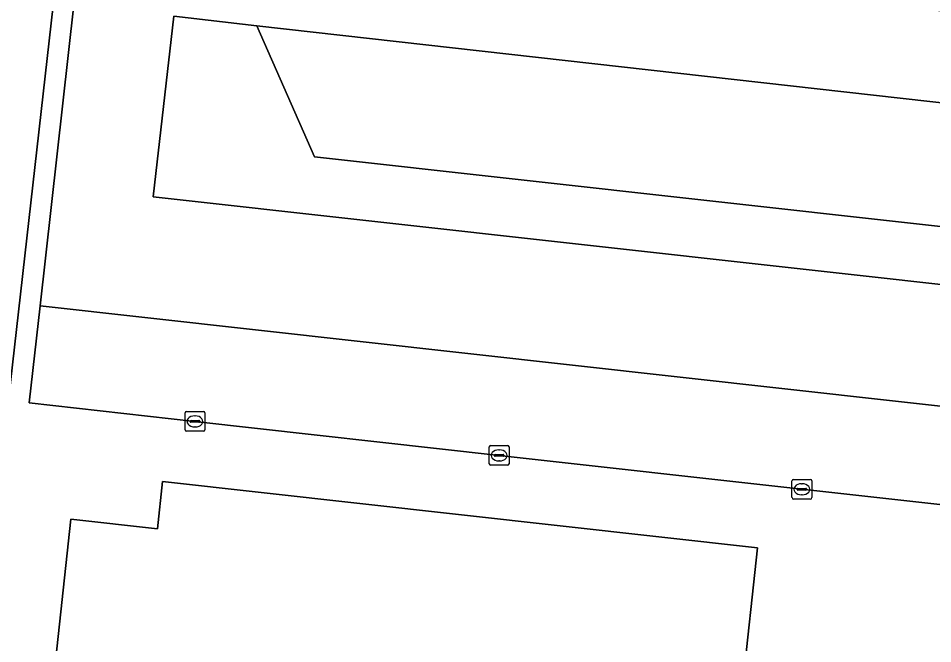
# Model space of a CAD drawing. Extents: x 162082 to 163401, y 388089 to 388636.
# Drawn here: x 162610.54 to 162656.78, y 388312.65 to 388344.28 of the extents above; entities that cross this region are included whole.
import ezdxf

# ---------------------------------------------------------------- set-up
doc = ezdxf.new("R2010")
doc.units = 0
for name, color, linetype in [('IMGEO_Erf', 7, 'Continuous'), ('IMGEO_Groenvoorziening', 7, 'Continuous'), ('IMGEO_Hek', 7, 'Continuous'), ('IMGEO_Kolk', 7, 'Continuous'), ('IMGEO_Pand', 7, 'Continuous'), ('IMGEO_Parkeervlak_open', 7, 'Continuous'), ('IMGEO_Rijbaan_lokaal_open', 7, 'Continuous')]:
    doc.layers.add(name, color=color, linetype=linetype)

msp = doc.modelspace()

# ---------------------------------------------------------------- linework, layer by layer
at = {"layer": 'IMGEO_Erf'}
for points in [[(162714.003, 388278.163), (162719.528, 388326.805), (162696.097, 388329.416), (162625.521, 388337.279), (162622.595, 388343.908), (162618.41, 388344.384), (162617.365, 388335.255), (162682.347, 388328.026), (162681.666, 388321.931), (162681.118, 388317.023), (162665.499, 388318.759), (162650.168, 388320.465), (162634.856, 388322.176), (162619.473, 388323.895), (162611.087, 388324.831), (162611.637, 388329.745), (162614.492, 388355.23), (162613.478, 388355.34), (162612.925, 388350.456), (162602.483, 388258.384)], [(162611.015, 388298.802), (162613.198, 388318.952), (162617.571, 388318.464), (162617.838, 388320.859), (162647.927, 388317.501), (162647.171, 388310.493)]]:
    msp.add_lwpolyline(points, dxfattribs=at)
at = {"layer": 'IMGEO_Groenvoorziening'}
msp.add_lwpolyline([(162612.925, 388350.456), (162613.478, 388355.34), (162601.206, 388356.658), (162601.036, 388350.695), (162604.215, 388350.105), (162605.076, 388349.881), (162606.015, 388349.429), (162606.444, 388349.132), (162607.197, 388348.412), (162607.784, 388347.552), (162608.18, 388346.588), (162608.3, 388346.08), (162608.378, 388345.041), (162603.983, 388301.92), (162599.649, 388301.909), (162599.197, 388286.008), (162594.898, 388250), (162593.656, 388239.599), (162591.012, 388235.568), (162589.738, 388194.638), (162594.952, 388194.486), (162595.615, 388202.972), (162596.208, 388203.054), (162602.483, 388258.384)], close=True, dxfattribs=at)
at = {"layer": 'IMGEO_Hek'}
msp.add_lwpolyline([(162612.925, 388350.456), (162596.208, 388203.054)], dxfattribs=at)
at = {"layer": 'IMGEO_Kolk'}
for p, q in [((162618.972, 388323.469), (162618.972, 388324.321)), ((162619.047, 388324.395), (162619.899, 388324.395)), ((162619.973, 388324.321), (162619.973, 388323.469)), ((162619.231, 388323.889), (162619.231, 388323.901)), ((162619.669, 388323.852), (162619.271, 388323.852)), ((162619.274, 388323.938), (162619.672, 388323.938)), ((162619.46, 388324.175), (162619.485, 388324.175)), ((162619.715, 388323.901), (162619.715, 388323.889)), ((162619.899, 388323.395), (162619.047, 388323.395)), ((162619.483, 388323.615), (162619.458, 388323.615)), ((162634.355, 388321.75), (162634.355, 388322.602)), ((162634.43, 388322.676), (162635.282, 388322.676)), ((162634.843, 388322.456), (162634.868, 388322.456)), ((162635.356, 388322.602), (162635.356, 388321.75)), ((162634.614, 388322.17), (162634.614, 388322.182)), ((162635.052, 388322.133), (162634.654, 388322.133)), ((162634.657, 388322.219), (162635.055, 388322.219)), ((162634.866, 388321.896), (162634.841, 388321.896)), ((162635.098, 388322.182), (162635.098, 388322.17)), ((162635.282, 388321.676), (162634.43, 388321.676)), ((162649.742, 388320.965), (162650.594, 388320.965)), ((162649.667, 388320.039), (162649.667, 388320.891)), ((162649.969, 388320.508), (162650.367, 388320.508)), ((162650.155, 388320.745), (162650.18, 388320.745)), ((162650.668, 388320.891), (162650.668, 388320.039)), ((162649.926, 388320.459), (162649.926, 388320.471)), ((162650.364, 388320.422), (162649.966, 388320.422)), ((162650.178, 388320.185), (162650.153, 388320.185)), ((162650.41, 388320.471), (162650.41, 388320.459)), ((162650.594, 388319.965), (162649.742, 388319.965))]:
    msp.add_line(p, q, dxfattribs=at)
for points in [[(162618.972, 388323.469), (162618.972, 388324.321)], [(162619.047, 388324.395), (162619.899, 388324.395)], [(162619.973, 388324.321), (162619.973, 388323.469)], [(162619.899, 388323.395), (162619.047, 388323.395)], [(162634.355, 388321.75), (162634.355, 388322.602)], [(162634.43, 388322.676), (162635.282, 388322.676)], [(162635.356, 388322.602), (162635.356, 388321.75)], [(162635.282, 388321.676), (162634.43, 388321.676)], [(162649.742, 388320.965), (162650.594, 388320.965)], [(162649.667, 388320.039), (162649.667, 388320.891)], [(162650.668, 388320.891), (162650.668, 388320.039)], [(162650.594, 388319.965), (162649.742, 388319.965)]]:
    msp.add_lwpolyline(points, dxfattribs=at)
for centre, radius, start, end in [((162619.049, 388324.319), 0.0765, 91.552, 178.448), ((162619.049, 388324.319), 0.0765, 91.552, 178.448), ((162619.897, 388324.319), 0.0765, 1.552, 88.448), ((162619.897, 388324.319), 0.0765, 1.552, 88.448), ((162619.271, 388323.898), 0.0403, 85.8775, 175.7526), ((162619.268, 388323.888), 0.0366, 178.938, 274.7102), ((162619.672, 388323.895), 0.043, 264.8664, 352.4533), ((162619.676, 388323.9), 0.0386, 1.7309, 96.639), ((162619.049, 388323.471), 0.0765, 181.552, 268.448), ((162619.049, 388323.471), 0.0765, 181.552, 268.448), ((162619.897, 388323.471), 0.0765, 271.552, 358.448), ((162619.897, 388323.471), 0.0765, 271.552, 358.448), ((162634.432, 388322.6), 0.0765, 91.552, 178.448), ((162634.432, 388322.6), 0.0765, 91.552, 178.448), ((162635.28, 388322.6), 0.0765, 1.552, 88.448), ((162635.28, 388322.6), 0.0765, 1.552, 88.448), ((162634.654, 388322.179), 0.0403, 85.8775, 175.7526), ((162634.651, 388322.169), 0.0366, 178.938, 274.7102), ((162635.055, 388322.176), 0.043, 264.8664, 352.4533), ((162635.059, 388322.181), 0.0386, 1.7309, 96.639), ((162634.432, 388321.752), 0.0765, 181.552, 268.448), ((162634.432, 388321.752), 0.0765, 181.552, 268.448), ((162635.28, 388321.752), 0.0765, 271.552, 358.448), ((162635.28, 388321.752), 0.0765, 271.552, 358.448), ((162649.744, 388320.889), 0.0765, 91.552, 178.448), ((162649.744, 388320.889), 0.0765, 91.552, 178.448), ((162650.592, 388320.889), 0.0765, 1.552, 88.448), ((162650.592, 388320.889), 0.0765, 1.552, 88.448), ((162649.966, 388320.468), 0.0403, 85.8775, 175.7526), ((162650.371, 388320.47), 0.0386, 1.7309, 96.639), ((162649.744, 388320.041), 0.0765, 181.552, 268.448), ((162649.744, 388320.041), 0.0765, 181.552, 268.448), ((162649.963, 388320.458), 0.0366, 178.938, 274.7102), ((162650.367, 388320.465), 0.043, 264.8664, 352.4533), ((162650.592, 388320.041), 0.0765, 271.552, 358.448), ((162650.592, 388320.041), 0.0765, 271.552, 358.448)]:
    msp.add_arc(centre, radius, start, end, dxfattribs=at)
for centre, major_axis, ratio, start_param, end_param in [((162619.459, 388323.895), (-0.387, 0.002), 0.722429, 4.712389, 7.853982), ((162619.484, 388323.895), (-0.39, 0.002), 0.717154, 1.570796, 4.712389), ((162634.842, 388322.176), (-0.387, 0.002), 0.722429, 4.712389, 7.853982), ((162634.867, 388322.176), (-0.39, 0.002), 0.717154, 1.570796, 4.712389), ((162650.154, 388320.465), (-0.387, 0.002), 0.722429, 4.712389, 7.853982), ((162650.179, 388320.465), (-0.39, 0.002), 0.717154, 1.570796, 4.712389)]:
    msp.add_ellipse(centre, major_axis=major_axis, ratio=ratio, start_param=start_param, end_param=end_param, dxfattribs=at)
at = {"layer": 'IMGEO_Pand'}
msp.add_lwpolyline([(162647.171, 388310.493), (162647.927, 388317.501), (162617.838, 388320.859), (162617.571, 388318.464), (162613.198, 388318.952), (162611.015, 388298.802)], dxfattribs=at)
at = {"layer": 'IMGEO_Parkeervlak_open'}
for points in [[(162693.533, 388335.925), (162622.595, 388343.908), (162625.521, 388337.279), (162696.097, 388329.416)], [(162611.637, 388329.745), (162611.087, 388324.831), (162619.473, 388323.895), (162634.856, 388322.176), (162650.168, 388320.465), (162665.499, 388318.759), (162681.118, 388317.023), (162681.666, 388321.931)]]:
    msp.add_lwpolyline(points, close=True, dxfattribs=at)
at = {"layer": 'IMGEO_Rijbaan_lokaal_open'}
msp.add_lwpolyline([(162682.347, 388328.026), (162617.365, 388335.255), (162618.41, 388344.384), (162622.595, 388343.908), (162693.533, 388335.925), (162696.097, 388329.416), (162719.528, 388326.805), (162720.121, 388331.869), (162701.998, 388333.891), (162702.639, 388339.488), (162659.738, 388344.36), (162652.774, 388345.157), (162623.115, 388348.466), (162618.941, 388348.925), (162619.595, 388354.678), (162617.553, 388354.899), (162614.492, 388355.23), (162611.637, 388329.745), (162681.666, 388321.931)], close=True, dxfattribs=at)

doc.saveas('drawing.dxf')
